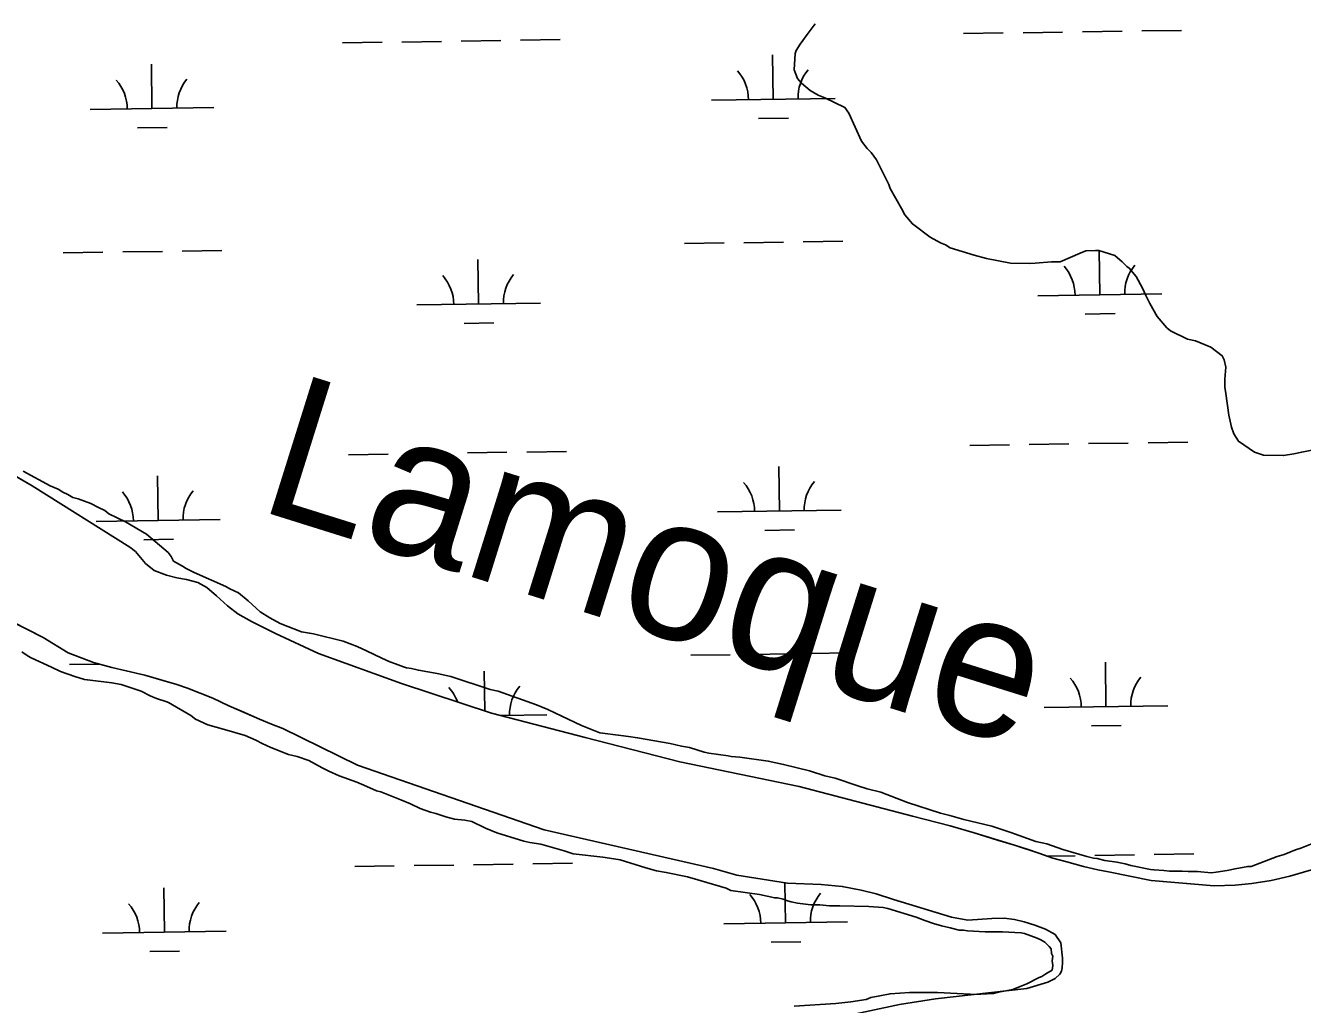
# Model space of a CAD drawing. Extents: x 3807117 to 3845308, y 337856 to 363736.
# Drawn here: x 3835869 to 3836900, y 345002 to 345793 of the extents above; entities that cross this region are included whole.
import ezdxf

# ---------------------------------------------------------------- set-up
doc = ezdxf.new("R2010")
doc.units = 0
for name, color, linetype in [('V-RIVR-IDEN', 7, 'Continuous'), ('V-SITE-VEGE', 7, 'Continuous'), ('V-TOPO-SHOR', 7, 'Continuous'), ('V-WETL-SWMP', 7, 'Continuous')]:
    doc.layers.add(name, color=color, linetype=linetype)

msp = doc.modelspace()

# ---------------------------------------------------------------- linework, layer by layer
at = {"layer": 'V-SITE-VEGE'}
for points in [[(3836506.4, 345794.4), (3836499.9, 345785.6), (3836494.4, 345777.8), (3836491.2, 345772.7), (3836490.3, 345770.4), (3836489.4, 345757), (3836492.2, 345750.1), (3836495.4, 345746.4), (3836502.3, 345740.5), (3836508.8, 345736.8), (3836514.3, 345734.5), (3836530.5, 345726.7), (3836533.7, 345722.1), (3836543.9, 345699.5), (3836548.5, 345693.5), (3836551.7, 345690.3), (3836555.9, 345684.3), (3836566, 345664.5), (3836567, 345661.3), (3836576.2, 345645.2), (3836579, 345640.1), (3836585, 345632.7), (3836599.3, 345622.1), (3836607.6, 345617.5), (3836611.7, 345615.7), (3836615.4, 345613.4), (3836634.8, 345607.5), (3836644.9, 345604.7), (3836664.3, 345601), (3836679.5, 345600.6), (3836684.1, 345601.1), (3836697.5, 345602), (3836704.4, 345602), (3836720.5, 345609), (3836725.1, 345610.8), (3836733, 345611.3), (3836735.7, 345611.3), (3836748.6, 345607.2), (3836754.6, 345602.1), (3836758.3, 345598.4), (3836760.2, 345597), (3836765.7, 345590.1), (3836770.8, 345580.9), (3836773.6, 345574.9), (3836776.8, 345568.5)], [(3836776.8, 345568.5), (3836782.8, 345557.9), (3836790.7, 345548.7), (3836793.5, 345546.4), (3836807.3, 345539.5), (3836813.7, 345538.1), (3836826.2, 345533.1), (3836835.4, 345526.2), (3836836.8, 345523), (3836838.2, 345517), (3836837.3, 345507.3), (3836837.3, 345500.8), (3836838.2, 345495.8), (3836840.6, 345478.3), (3836842.9, 345468.6), (3836844.7, 345463), (3836848.4, 345457.1), (3836861.4, 345448.3), (3836868.7, 345446), (3836884.9, 345445.6), (3836893.2, 345447), (3836899.6, 345448.4), (3836915.7, 345451.6)], [(3835966.4, 345382), (3835949.3, 345392.1), (3835935.9, 345398.5), (3835932.7, 345401.3), (3835927.6, 345403.6), (3835921.2, 345406.8), (3835911, 345410.5), (3835906.9, 345411.8), (3835902.7, 345414.1), (3835898.6, 345416), (3835894.9, 345418.3), (3835888.4, 345421), (3835866.7, 345433)], [(3836917.6, 345135.9), (3836898.7, 345128.5), (3836894.6, 345127.1), (3836885.4, 345123.4), (3836879.8, 345121.6), (3836858.6, 345113.7), (3836855.9, 345113.7), (3836845.7, 345111.8), (3836839.3, 345110.4), (3836830.5, 345109), (3836826.4, 345108.6), (3836815.3, 345109.5), (3836807.9, 345109.5), (3836802.9, 345109.9), (3836792.7, 345109.9), (3836788.1, 345110.4), (3836780.3, 345110.8), (3836777.5, 345111.3), (3836761.4, 345114.5), (3836756.8, 345115.9), (3836750.3, 345117.2), (3836740.6, 345118.6), (3836734.2, 345120), (3836731.4, 345120.4), (3836725.9, 345121.8), (3836706.5, 345127.3), (3836693.6, 345131.9), (3836684.8, 345133.7), (3836664.6, 345141.1), (3836649.3, 345146.1), (3836626.7, 345151.6), (3836615.2, 345154.8), (3836607.8, 345156.6), (3836581.1, 345165.4), (3836559.4, 345173.6), (3836548.4, 345176.4), (3836541, 345178.7), (3836522.5, 345185.1), (3836514.2, 345186.9), (3836501.8, 345191), (3836481, 345196.1), (3836468.6, 345198.8), (3836445.5, 345202), (3836438.6, 345202.5), (3836436.3, 345202.9), (3836420.6, 345205.2), (3836416.9, 345206.1), (3836405, 345209.8), (3836398.5, 345210.7), (3836389.3, 345213), (3836363, 345217.6), (3836355.6, 345218.5), (3836349.6, 345219.4), (3836332.6, 345221.7), (3836317.8, 345227.6), (3836301.7, 345235), (3836290.6, 345240.5), (3836281.4, 345244.2), (3836250.5, 345255.2), (3836244, 345256.6), (3836212.2, 345267.1), (3836201.1, 345269.4), (3836185.9, 345272.1), (3836180.4, 345273.5), (3836176.2, 345274), (3836173.9, 345274.9), (3836167.5, 345277.2), (3836162.9, 345279), (3836156.4, 345281.8), (3836144, 345287.8), (3836136.6, 345291.4), (3836125.1, 345295.6), (3836101.1, 345301.5), (3836097.9, 345302), (3836091.4, 345303.3), (3836074.3, 345309.8), (3836066, 345314.4), (3836058.2, 345319.4), (3836048.5, 345328.2), (3836040.6, 345334.6), (3836033.7, 345337.8), (3836030.5, 345339.7), (3836004.7, 345351.1), (3835998.2, 345354.4), (3835995.4, 345356.2), (3835988.1, 345360.3), (3835986.2, 345364), (3835983.9, 345367.2), (3835966.4, 345382)], [(3835865.6, 345286.9), (3835870.6, 345283.6), (3835873, 345282.3), (3835889.6, 345274.5), (3835896.9, 345271.2)], [(3835896.9, 345271.2), (3835908.5, 345267.1), (3835916.3, 345264.8), (3835918.6, 345264.4), (3835938.4, 345262.1), (3835945.8, 345260.7), (3835955.5, 345257.5), (3835962, 345255.2), (3835969.3, 345251.5), (3835974.4, 345249.2), (3835981.8, 345246.9), (3835984.1, 345246), (3836002.1, 345235.5), (3836005.8, 345232.7), (3836015.9, 345228.1), (3836029.3, 345224.4), (3836045.9, 345219.4), (3836054.7, 345215.7), (3836059.7, 345213), (3836066.7, 345209.7), (3836080.9, 345204.2), (3836087.9, 345202.4), (3836097.5, 345199.2), (3836108.2, 345193.2), (3836113.7, 345190.5), (3836122, 345186.8), (3836136.3, 345181.7), (3836141.8, 345179.4), (3836152, 345174.8), (3836155.7, 345173.9), (3836171.8, 345167.5), (3836179.6, 345164.3), (3836187.5, 345160.6), (3836195.8, 345157.4), (3836199.9, 345156.5), (3836208.2, 345153.7), (3836215.2, 345151.9), (3836223.5, 345151), (3836229, 345150.1), (3836240.1, 345144.6), (3836249.3, 345140.9), (3836271, 345134), (3836276, 345133.1), (3836284.8, 345131.7), (3836303.7, 345126.2), (3836311.1, 345123.9), (3836335, 345121.2), (3836343.8, 345119.8), (3836348.9, 345118.9), (3836369.6, 345112.5), (3836378.4, 345110.2), (3836386.2, 345108.8), (3836403.3, 345105.2), (3836411.6, 345102.9), (3836414.3, 345102), (3836434.6, 345096), (3836438.3, 345094.2), (3836461.4, 345091), (3836473.8, 345088.2), (3836476.1, 345088.2), (3836480.7, 345087.3), (3836484, 345085.9), (3836487.2, 345085), (3836492.3, 345084.1), (3836502.9, 345082.7), (3836510.2, 345082.7), (3836518.1, 345081.8), (3836526.4, 345081.9), (3836549.9, 345081.4), (3836561.4, 345080.5), (3836565.1, 345079.6), (3836588.1, 345072.7), (3836595.1, 345070), (3836602, 345067.7), (3836608.4, 345065.8), (3836615.4, 345064), (3836622.7, 345062.2), (3836626.4, 345062.2), (3836629.6, 345061.7), (3836643.9, 345060.8), (3836657.8, 345060.9), (3836673, 345060), (3836675.7, 345059.5), (3836685.9, 345055.8), (3836688.7, 345054.4), (3836691.9, 345052.6), (3836695.6, 345048.9), (3836697, 345047.1), (3836697.4, 345043.4), (3836698.4, 345041.1), (3836697.9, 345037.4), (3836698.4, 345033.7), (3836697.9, 345030), (3836692.8, 345026.8), (3836689.6, 345024.9), (3836687.3, 345024), (3836677.6, 345018.9), (3836672.1, 345016.6), (3836666.1, 345014.3), (3836654.6, 345012), (3836650.5, 345011.1)], [(3836650.5, 345011.1), (3836635.3, 345010.1), (3836631.6, 345010.6), (3836605.3, 345011.9), (3836586.4, 345011.9), (3836582.7, 345011.9), (3836567, 345010.9), (3836558.7, 345009.1), (3836551.4, 345007.7), (3836547.7, 345006.3), (3836535.2, 345004.4), (3836523.3, 345003), (3836489.6, 345000.7)]]:
    msp.add_lwpolyline(points, dxfattribs=at)
at = {"layer": 'V-TOPO-SHOR'}
for points in [[(3835801.5, 345462.9), (3835874, 345421.2), (3835952.7, 345371.5), (3835957.3, 345368.1), (3835965.6, 345358.4), (3835972.5, 345352.7), (3835982.4, 345349), (3835990.7, 345346.8), (3835998.7, 345345.4), (3836007.8, 345342.9), (3836014.9, 345338.9), (3836022.8, 345332.2), (3836031.6, 345324.1), (3836040.1, 345317.8), (3836051, 345311.6), (3836070.4, 345301.8), (3836105.3, 345285.6), (3836172.2, 345261.5), (3836244.9, 345237.5), (3836320.6, 345217.8), (3836397.2, 345198.1), (3836493.6, 345178.3), (3836585.1, 345154.3), (3836615.6, 345146.4), (3836635, 345140.7), (3836653.9, 345135), (3836667.5, 345130.9), (3836677.8, 345127.5), (3836687.1, 345124.5), (3836698.6, 345120.4), (3836709.7, 345117.5), (3836723.2, 345113.5), (3836734.9, 345111), (3836743.4, 345109.4), (3836778, 345102.3), (3836803.4, 345100.2)], [(3835840.8, 345320), (3835882.7, 345298.7), (3835902.9, 345286.3), (3835923.4, 345278.3), (3835938.3, 345274.3), (3835949.9, 345271.8), (3835964.9, 345268.1), (3835978.8, 345264.1), (3835990.8, 345260.6), (3835999.3, 345257.8), (3836019.9, 345249.6), (3836032.7, 345243.5), (3836043.6, 345238.7), (3836057.6, 345232.6), (3836067.3, 345228.7), (3836076.4, 345225.2), (3836136.7, 345195.4), (3836287.5, 345143.3), (3836424.3, 345112.1), (3836443.2, 345106.6), (3836484, 345100.1), (3836511.4, 345099.2), (3836528.4, 345097.6), (3836543.6, 345094.5), (3836555.7, 345091.6), (3836569.7, 345087), (3836616.7, 345072.7), (3836629.8, 345070.3), (3836641.4, 345071.1), (3836649.1, 345071.7), (3836659.2, 345071.8), (3836667.5, 345070.8), (3836675.4, 345068.8), (3836683.9, 345066.3), (3836692.6, 345063.1), (3836700.3, 345058.8), (3836704.9, 345051.9), (3836706.3, 345039.5)], [(3836803.4, 345100.2), (3836828.7, 345098), (3836845.9, 345098.5), (3836859.2, 345099.9), (3836874.8, 345102.3), (3836889.9, 345105.7), (3836907.5, 345111)], [(3836522.8, 344991.1), (3836574.7, 345002.2), (3836603.7, 345006.6), (3836677.6, 345015.2), (3836694.3, 345020.3), (3836700.4, 345023.1), (3836704.2, 345026.7), (3836705.4, 345029), (3836706, 345031.8), (3836706.3, 345036.1), (3836706.3, 345039.5)]]:
    msp.add_lwpolyline(points, dxfattribs=at)
at = {"layer": 'V-WETL-SWMP'}
for p, q in [((3836268.5, 345781), (3836300.5, 345781.5)), ((3836626.4, 345786.4), (3836658.4, 345786.9)), ((3836674.4, 345787.1), (3836706.4, 345787.6)), ((3836722.4, 345787.8), (3836754.4, 345788.3)), ((3836770.4, 345788.6), (3836802.4, 345789)), ((3836124.6, 345778.9), (3836156.6, 345779.4)), ((3836172.6, 345779.6), (3836204.5, 345780.1)), ((3836220.5, 345780.3), (3836252.5, 345780.8)), ((3835970.7, 345725.8), (3835970.2, 345761.8)), ((3836472.6, 345733.3), (3836472.1, 345769.3)), ((3836422.6, 345732.6), (3836522.6, 345734.1)), ((3835920.7, 345725.1), (3836020.7, 345726.6)), ((3835959, 345710.2), (3835983, 345710.6)), ((3836460.8, 345717.7), (3836484.8, 345718.1)), ((3836400.9, 345616.8), (3836432.9, 345617.3)), ((3836448.9, 345617.5), (3836480.9, 345618)), ((3836496.9, 345618.3), (3836528.9, 345618.7)), ((3835899.1, 345609.3), (3835931.1, 345609.8)), ((3835947.1, 345610), (3835979.1, 345610.5)), ((3835995.1, 345610.7), (3836027.1, 345611.2)), ((3836736.4, 345575.4), (3836735.9, 345611.4)), ((3836234.6, 345567.9), (3836234, 345603.9)), ((3836686.4, 345574.7), (3836786.4, 345576.2)), ((3836184.6, 345567.2), (3836284.6, 345568.6)), ((3836724.7, 345559.8), (3836748.7, 345560.2)), ((3836222.8, 345552.3), (3836246.8, 345552.7)), ((3835801.5, 345462.9), (3835874, 345421.2)), ((3836631.4, 345453.8), (3836663.4, 345454.2)), ((3836679.4, 345454.5), (3836711.4, 345455)), ((3836727.4, 345455.2), (3836759.4, 345455.7)), ((3836775.4, 345455.9), (3836807.4, 345456.4)), ((3836129.5, 345446.2), (3836161.5, 345446.7)), ((3836177.5, 345447), (3836209.5, 345447.4)), ((3836225.5, 345447.7), (3836257.5, 345448.2)), ((3836273.5, 345448.4), (3836305.5, 345448.9)), ((3836477.6, 345400.7), (3836477, 345436.7)), ((3835874, 345421.2), (3835952.7, 345371.5)), ((3835975.7, 345393.2), (3835975.2, 345429.2)), ((3836427.6, 345400), (3836527.6, 345401.5)), ((3835925.7, 345392.4), (3836025.7, 345393.9)), ((3836465.8, 345385.1), (3836489.8, 345385.5)), ((3835952.7, 345371.5), (3835957.3, 345368.1)), ((3835964, 345377.6), (3835988, 345377.9)), ((3835957.3, 345368.1), (3835965.6, 345358.4)), ((3835965.6, 345358.4), (3835972.5, 345352.7)), ((3835972.5, 345352.7), (3835982.4, 345349)), ((3835982.4, 345349), (3835990.7, 345346.8)), ((3835990.7, 345346.8), (3835998.7, 345345.4)), ((3835998.7, 345345.4), (3836007.8, 345342.9)), ((3836007.8, 345342.9), (3836014.9, 345338.9)), ((3836014.9, 345338.9), (3836022.8, 345332.2)), ((3836022.8, 345332.2), (3836031.6, 345324.1)), ((3835882.7, 345298.7), (3835840.8, 345320)), ((3836031.6, 345324.1), (3836040.1, 345317.8)), ((3836040.1, 345317.8), (3836051, 345311.6)), ((3836051, 345311.6), (3836070.4, 345301.8)), ((3835902.9, 345286.3), (3835882.7, 345298.7)), ((3836070.4, 345301.8), (3836105.3, 345285.6)), ((3835923.4, 345278.3), (3835902.9, 345286.3)), ((3836501.9, 345285.6), (3836533.9, 345286.1)), ((3835904.1, 345276.7), (3835928.1, 345277)), ((3835938.3, 345274.3), (3835923.4, 345278.3)), ((3836105.3, 345285.6), (3836172.2, 345261.5)), ((3836405.9, 345284.2), (3836437.9, 345284.7)), ((3836453.9, 345284.9), (3836485.9, 345285.4)), ((3836741.4, 345242.8), (3836740.9, 345278.8)), ((3835949.9, 345271.8), (3835938.3, 345274.3)), ((3835964.9, 345268.1), (3835949.9, 345271.8)), ((3835990.8, 345260.6), (3835964.9, 345268.1)), ((3836239.5, 345239.3), (3836239, 345271.3)), ((3835999.3, 345257.8), (3835990.8, 345260.6)), ((3836019.9, 345249.6), (3835999.3, 345257.8)), ((3836172.2, 345261.5), (3836244.9, 345237.5)), ((3836032.7, 345243.5), (3836019.9, 345249.6)), ((3836057.6, 345232.6), (3836032.7, 345243.5)), ((3836244.9, 345237.5), (3836320.6, 345217.8)), ((3836252.8, 345235.5), (3836289.6, 345236)), ((3836691.4, 345242), (3836791.4, 345243.5)), ((3836067.3, 345228.7), (3836057.6, 345232.6)), ((3836076.4, 345225.2), (3836067.3, 345228.7)), ((3836136.7, 345195.4), (3836076.4, 345225.2)), ((3836729.6, 345227.2), (3836753.6, 345227.5)), ((3836320.6, 345217.8), (3836397.2, 345198.1)), ((3836287.5, 345143.3), (3836136.7, 345195.4)), ((3836397.2, 345198.1), (3836493.6, 345178.3)), ((3836493.6, 345178.3), (3836585.1, 345154.3)), ((3836585.1, 345154.3), (3836615.6, 345146.4)), ((3836424.3, 345112.1), (3836287.5, 345143.3)), ((3836615.6, 345146.4), (3836635, 345140.7)), ((3836635, 345140.7), (3836667.5, 345130.9)), ((3836667.5, 345130.9), (3836687.1, 345124.5)), ((3836687.1, 345124.5), (3836698.6, 345120.4)), ((3836694.2, 345122), (3836716.4, 345122.3)), ((3836732.4, 345122.6), (3836764.4, 345123)), ((3836780.4, 345123.3), (3836812.4, 345123.8)), ((3836134.5, 345113.6), (3836166.5, 345114.1)), ((3836182.5, 345114.3), (3836214.5, 345114.8)), ((3836230.5, 345115), (3836262.5, 345115.5)), ((3836278.5, 345115.8), (3836310.5, 345116.2)), ((3836443.2, 345106.6), (3836424.3, 345112.1)), ((3836698.6, 345120.4), (3836709.7, 345117.5)), ((3836709.7, 345117.5), (3836723.2, 345113.5)), ((3836723.2, 345113.5), (3836734.9, 345111)), ((3836734.9, 345111), (3836743.4, 345109.4)), ((3836889.9, 345105.7), (3836907.5, 345111)), ((3836484, 345100.1), (3836443.2, 345106.6)), ((3836482.6, 345068.1), (3836482.1, 345100.4)), ((3836511.4, 345099.2), (3836484, 345100.1)), ((3836743.4, 345109.4), (3836778, 345102.3)), ((3836778, 345102.3), (3836828.7, 345098)), ((3836859.2, 345099.9), (3836874.8, 345102.3)), ((3836874.8, 345102.3), (3836889.9, 345105.7)), ((3835980.7, 345060.6), (3835980.2, 345096.5)), ((3836528.4, 345097.6), (3836511.4, 345099.2)), ((3836543.6, 345094.5), (3836528.4, 345097.6)), ((3836555.7, 345091.6), (3836543.6, 345094.5)), ((3836569.7, 345087), (3836555.7, 345091.6)), ((3836828.7, 345098), (3836845.9, 345098.5)), ((3836845.9, 345098.5), (3836859.2, 345099.9)), ((3836616.7, 345072.7), (3836569.7, 345087)), ((3836629.8, 345070.3), (3836616.7, 345072.7)), ((3836649.1, 345071.7), (3836629.8, 345070.3)), ((3836659.2, 345071.8), (3836649.1, 345071.7)), ((3836667.5, 345070.8), (3836659.2, 345071.8)), ((3836675.4, 345068.8), (3836667.5, 345070.8)), ((3835930.7, 345059.8), (3836030.7, 345061.3)), ((3836432.6, 345067.3), (3836532.6, 345068.8)), ((3836683.9, 345066.3), (3836675.4, 345068.8)), ((3836692.6, 345063.1), (3836683.9, 345066.3)), ((3836700.3, 345058.8), (3836692.6, 345063.1)), ((3836704.9, 345051.9), (3836700.3, 345058.8)), ((3836470.8, 345052.5), (3836494.8, 345052.8)), ((3836706.3, 345039.5), (3836704.9, 345051.9)), ((3835968.9, 345044.9), (3835992.9, 345045.3)), ((3836706.3, 345036.1), (3836706.3, 345039.5)), ((3836704.2, 345026.7), (3836705.4, 345029)), ((3836705.4, 345029), (3836706, 345031.8)), ((3836706, 345031.8), (3836706.3, 345036.1)), ((3836677.6, 345015.2), (3836694.3, 345020.3)), ((3836694.3, 345020.3), (3836700.4, 345023.1)), ((3836700.4, 345023.1), (3836704.2, 345026.7)), ((3836603.7, 345006.6), (3836677.6, 345015.2)), ((3836574.7, 345002.2), (3836603.7, 345006.6))]:
    msp.add_line(p, q, dxfattribs=at)
for centre, start, end in [((3836417.4, 345733), 0.0865, 41.6302), ((3836527.8, 345734.6), 140.0865, 181.6302), ((3835915.5, 345725.5), 0.0865, 41.6302), ((3836026, 345727.1), 140.0865, 181.6302), ((3836681.2, 345575.1), 0.0865, 41.6302), ((3836791.7, 345576.7), 140.0865, 181.6302), ((3836179.3, 345567.5), 0.0865, 41.6302), ((3836289.8, 345569.2), 140.0865, 181.6302), ((3836422.3, 345400.4), 0.0865, 41.6302), ((3836532.8, 345402), 140.0865, 181.6302), ((3835920.5, 345392.8), 0.0865, 41.6302), ((3836031, 345394.5), 140.0865, 181.6302), ((3836686.2, 345242.4), 0.0865, 41.6302), ((3836796.6, 345244.1), 140.0865, 181.6302), ((3836184.3, 345234.9), 19.2595, 41.6302), ((3836294.8, 345236.6), 140.0865, 181.6302), ((3836427.3, 345067.7), 0.0865, 41.6302), ((3836537.8, 345069.4), 140.0865, 181.6302), ((3835925.5, 345060.2), 0.0865, 41.6302), ((3836035.9, 345061.9), 140.0865, 181.6302)]:
    msp.add_arc(centre, 35.2, start, end, dxfattribs=at)

# ---------------------------------------------------------------- texts
at = {"layer": 'V-RIVR-IDEN'}
msp.add_text('Lamoque', height=116, rotation=342.6067, dxfattribs=at).set_placement((3836054.3, 345402.2))

doc.saveas('drawing.dxf')
